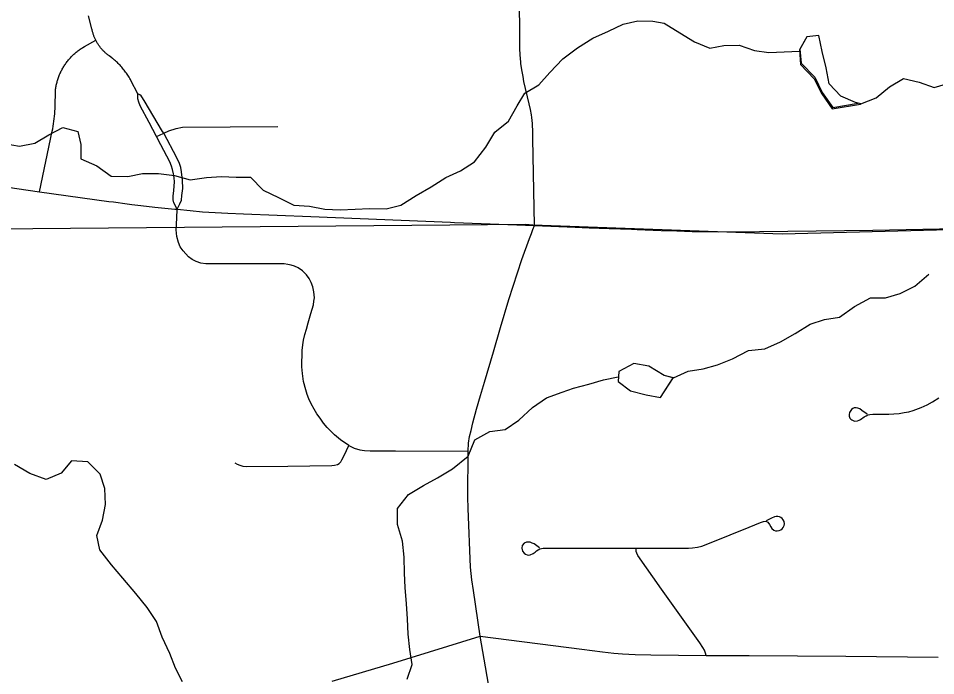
# Model space of a CAD drawing. Extents: x 0 to 34, y 0 to 22.
# Drawn here: x 5.8263 to 6.2147, y 15.4488 to 15.7272 of the extents above; entities that cross this region are included whole.
import ezdxf

# ---------------------------------------------------------------- set-up
doc = ezdxf.new("R2010")
doc.units = 0
for name, color, linetype in [('GM_X_County_Road', 7, 'Continuous'), ('GM_X_Major_River', 7, 'Continuous'), ('GM_X_Minor_Lake', 7, 'Continuous'), ('GM_X_Minor_River', 7, 'Continuous'), ('GM_X_Rail_Line_Text', 7, 'Continuous'), ('GM_X_State_Route', 7, 'Continuous'), ('GM_X_Township', 7, 'Continuous'), ('GM_X_Township_Road', 7, 'Continuous')]:
    doc.layers.add(name, color=color, linetype=linetype)

msp = doc.modelspace()

# ---------------------------------------------------------------- linework, layer by layer
at = {"layer": 'GM_X_County_Road'}
for points in [[(6.02187, 15.46558), (6.01899, 15.48486), (6.01829, 15.48934), (6.01778, 15.49471), (6.01668, 15.51967), (6.01659, 15.52444), (6.01668, 15.54394), (6.01693, 15.54735), (6.01736, 15.55008), (6.01795, 15.55272), (6.01872, 15.55595), (6.02025, 15.56166), (6.02198, 15.5675), (6.02366, 15.57316), (6.02741, 15.58602), (6.03047, 15.59624), (6.03397, 15.60808), (6.03942, 15.62512), (6.04269, 15.63392), (6.04351, 15.63611), (6.0441, 15.63772), (6.04478, 15.63944)], [(5.95918, 15.4465), (5.9849, 15.45417), (6.00041, 15.45894), (6.02187, 15.46558)], [(6.02698, 15.43551), (6.02187, 15.46558)]]:
    msp.add_lwpolyline(points, dxfattribs=at)
at = {"layer": 'GM_X_Major_River'}
msp.add_lwpolyline([(5.89578, 15.44616), (5.89281, 15.45198), (5.8904, 15.45818), (5.88721, 15.46513), (5.88479, 15.47171), (5.88087, 15.47769), (5.87601, 15.48365), (5.87056, 15.49017), (5.86571, 15.49575), (5.86083, 15.50209), (5.85956, 15.50813), (5.86187, 15.51463), (5.86323, 15.52131), (5.86288, 15.52813), (5.86086, 15.53415), (5.85563, 15.53935), (5.84881, 15.53976), (5.8444, 15.53453), (5.83803, 15.53192), (5.83116, 15.53441), (5.82464, 15.53825)], dxfattribs=at)
at = {"layer": 'GM_X_Minor_Lake'}
for points in [[(6.18296, 15.691), (6.18068, 15.69153), (6.17458, 15.69426), (6.16957, 15.69949), (6.16832, 15.7063), (6.16668, 15.7131), (6.16524, 15.7199), (6.16014, 15.71943), (6.15703, 15.71388)], [(6.18181, 15.69127), (6.18068, 15.69153), (6.17458, 15.69426), (6.16957, 15.69949), (6.16832, 15.7063), (6.16668, 15.7131), (6.16524, 15.7199), (6.16014, 15.71943), (6.15719, 15.71418)], [(6.15696, 15.71396), (6.15751, 15.70762), (6.16329, 15.70166), (6.16643, 15.69526), (6.17089, 15.68889), (6.18288, 15.69091)], [(6.15719, 15.71418), (6.15772, 15.7082), (6.1635, 15.70223), (6.16664, 15.69583), (6.1711, 15.68946), (6.18181, 15.69127)], [(6.10356, 15.57502), (6.09971, 15.57591), (6.09328, 15.57989), (6.08684, 15.58103), (6.0806, 15.57761)], [(6.10368, 15.575), (6.09971, 15.57591), (6.09328, 15.57989), (6.08684, 15.58103), (6.0806, 15.57761)], [(6.0806, 15.57761), (6.08023, 15.57343), (6.08552, 15.56945), (6.09215, 15.56775), (6.0982, 15.56661), (6.10356, 15.57502)], [(6.0806, 15.57761), (6.08023, 15.57343), (6.08552, 15.56945), (6.09215, 15.56775), (6.0982, 15.56661), (6.10335, 15.57469)]]:
    msp.add_lwpolyline(points, dxfattribs=at)
at = {"layer": 'GM_X_Minor_River'}
for points in [[(5.82032, 15.67417), (5.82677, 15.67314), (5.83318, 15.67439), (5.83917, 15.67791), (5.84517, 15.68105), (5.85144, 15.67927), (5.85267, 15.67379), (5.85278, 15.66772), (5.85945, 15.6648), (5.86558, 15.66035), (5.87258, 15.66029), (5.8788, 15.66154), (5.88561, 15.66147), (5.89243, 15.66064), (5.89908, 15.65886), (5.90587, 15.65974), (5.91229, 15.66023), (5.91854, 15.65996), (5.92459, 15.65988), (5.92998, 15.65447), (5.93647, 15.65136), (5.94296, 15.64806), (5.94958, 15.6476), (5.95604, 15.64639), (5.96247, 15.64612), (5.9689, 15.64643), (5.97494, 15.64672), (5.98195, 15.64647), (5.98816, 15.6481), (5.99471, 15.65219), (6.00107, 15.65591), (6.00724, 15.65982), (6.01343, 15.66258), (6.01942, 15.66648), (6.02423, 15.67264), (6.02809, 15.67897), (6.03387, 15.68362), (6.03754, 15.69014), (6.04066, 15.69551), (6.04665, 15.69903), (6.05128, 15.70423), (6.05686, 15.71002), (6.06301, 15.71469), (6.06956, 15.71879), (6.07613, 15.72175), (6.08232, 15.7247), (6.08853, 15.72614), (6.09497, 15.72606), (6.09971, 15.7252), (6.1064, 15.72114), (6.11252, 15.71727), (6.119, 15.71453), (6.12503, 15.71578), (6.13146, 15.71589), (6.13793, 15.71354), (6.144, 15.7127), (6.15696, 15.71336)], [(6.18296, 15.691), (6.18953, 15.69358), (6.19513, 15.69823), (6.20112, 15.70175), (6.20776, 15.70016), (6.21404, 15.69799), (6.22025, 15.69981), (6.22587, 15.70276)], [(6.10368, 15.575), (6.10987, 15.57776), (6.11628, 15.57882), (6.1223, 15.58045), (6.12869, 15.58303), (6.13543, 15.58656), (6.14242, 15.58726), (6.14899, 15.59022), (6.15517, 15.59374), (6.16153, 15.59765), (6.16755, 15.59965), (6.17396, 15.60071), (6.18031, 15.60519), (6.18705, 15.60891), (6.19348, 15.60884), (6.19969, 15.61065), (6.20588, 15.6138), (6.21184, 15.61884)], [(5.99093, 15.4474), (5.99309, 15.45351), (5.99203, 15.45994), (5.99135, 15.46638), (5.99105, 15.47283), (5.99056, 15.47927), (5.99006, 15.48609), (5.98977, 15.49216), (5.98965, 15.49899), (5.98896, 15.50581), (5.98676, 15.51279), (5.98682, 15.51962), (5.99145, 15.52558), (5.99781, 15.5293), (6.00381, 15.53263), (6.01017, 15.53635), (6.0167, 15.54178), (6.0196, 15.54866), (6.02597, 15.55219), (6.03238, 15.55306), (6.03818, 15.55696), (6.04395, 15.56237), (6.04993, 15.56646), (6.0565, 15.56885), (6.06139, 15.57065), (6.06779, 15.57228), (6.074, 15.57409), (6.08022, 15.57534)]]:
    msp.add_lwpolyline(points, dxfattribs=at)
at = {"layer": 'GM_X_Rail_Line_Text'}
msp.add_lwpolyline([(6.74627, 14.37116), (6.74201, 15.01654), (6.74144, 15.02092), (6.73934, 15.12764), (6.74001, 15.34907), (6.73918, 15.60382), (6.74001, 15.64147), (6.73142, 15.64139), (6.61338, 15.64137), (6.52036, 15.64103), (6.49563, 15.64107), (6.48595, 15.64093), (6.45516, 15.64069), (6.41795, 15.64046), (6.33251, 15.63938), (6.29968, 15.63934), (6.24955, 15.63838), (6.24231, 15.63821), (6.14973, 15.63585), (6.04406, 15.63962), (6.04095, 15.63985), (5.15815, 15.63216)], dxfattribs=at)
at = {"layer": 'GM_X_State_Route'}
for points in [[(5.81108, 15.65717), (5.81415, 15.65674), (5.81693, 15.65636), (5.83526, 15.6538), (5.86462, 15.6497), (5.86654, 15.64943), (5.87232, 15.64869), (5.87436, 15.64842), (5.87817, 15.64791), (5.88404, 15.64724), (5.89246, 15.64645), (5.89299, 15.64642), (5.8935, 15.64634), (5.89898, 15.64579), (5.9043, 15.64532), (5.90963, 15.64494), (5.91496, 15.64466), (5.92162, 15.64443), (5.95011, 15.64328), (6.00922, 15.64088), (6.01095, 15.64081), (6.04478, 15.63944)], [(6.04478, 15.63944), (6.06201, 15.63878), (6.06796, 15.63855), (6.07645, 15.63823), (6.08584, 15.63787), (6.08829, 15.63778), (6.0985, 15.63739), (6.10504, 15.63716), (6.11158, 15.63697), (6.12274, 15.63681), (6.1401, 15.6369), (6.1881, 15.6375), (6.22342, 15.6382), (6.22392, 15.6382)]]:
    msp.add_lwpolyline(points, dxfattribs=at)
at = {"layer": 'GM_X_Township'}
msp.add_lwpolyline([(6.72576, 17.34372), (6.73112, 16.77245), (6.7311, 16.53864), (6.73111, 16.53754), (6.73161, 16.49675), (6.73164, 16.49443), (6.7317, 16.48075), (6.73239, 16.31915), (6.74001, 15.64147), (6.73142, 15.64139), (6.61338, 15.64137), (6.52036, 15.64103), (6.49563, 15.64107), (6.48595, 15.64093), (6.45516, 15.64069), (6.41795, 15.64046), (6.33251, 15.63938), (6.29968, 15.63934), (6.24955, 15.63838), (6.24231, 15.63821), (6.14973, 15.63585), (6.04406, 15.63962), (6.04095, 15.63985), (5.15815, 15.63216)], dxfattribs=at)
at = {"layer": 'GM_X_Township_Road'}
for points in [[(6.03897, 15.70892), (6.03886, 15.70991), (6.03869, 15.71208), (6.03864, 15.71412), (6.03831, 15.7678)], [(5.87316, 15.70223), (5.87288, 15.70268), (5.87259, 15.70313), (5.8723, 15.70357), (5.872, 15.70401), (5.87169, 15.70444), (5.87137, 15.70487), (5.87105, 15.7053), (5.87071, 15.70571), (5.87037, 15.70612), (5.87003, 15.70653), (5.86968, 15.70692), (5.86932, 15.70732), (5.86895, 15.7077), (5.86858, 15.70808), (5.8682, 15.70845), (5.86781, 15.70882), (5.86742, 15.70918), (5.86702, 15.70953), (5.86662, 15.70988), (5.86621, 15.71022), (5.86615, 15.71026), (5.86579, 15.71055), (5.86525, 15.71096), (5.86478, 15.71128), (5.86452, 15.71147), (5.86427, 15.71166), (5.86402, 15.71185), (5.86377, 15.71205), (5.86353, 15.71225), (5.86329, 15.71246), (5.86305, 15.71267), (5.86282, 15.71289), (5.86259, 15.7131), (5.86237, 15.71333), (5.86214, 15.71355), (5.86193, 15.71378), (5.86172, 15.71402), (5.86151, 15.71426), (5.86131, 15.7145), (5.8611, 15.71474), (5.86091, 15.71499), (5.86072, 15.71524), (5.86053, 15.7155), (5.86035, 15.71576), (5.86017, 15.71602), (5.86, 15.71628), (5.85983, 15.71655), (5.85967, 15.71682), (5.85951, 15.71709), (5.85935, 15.71737), (5.85906, 15.71793), (5.85879, 15.7185), (5.85866, 15.71879), (5.85853, 15.71908), (5.85841, 15.71938), (5.8583, 15.71967), (5.85819, 15.71997), (5.85808, 15.72026), (5.85798, 15.72057), (5.85789, 15.72087), (5.8578, 15.72117), (5.85772, 15.72148), (5.85764, 15.72178), (5.85757, 15.72209), (5.85751, 15.7224), (5.85744, 15.72271), (5.85604, 15.72828)], [(5.83526, 15.6538), (5.84059, 15.6794), (5.8408, 15.68045), (5.84099, 15.6815), (5.84116, 15.68255), (5.84132, 15.68361), (5.84145, 15.68467), (5.84157, 15.68573), (5.84167, 15.68679), (5.84175, 15.68786), (5.84181, 15.68892), (5.84185, 15.68999), (5.84197, 15.69635), (5.84201, 15.69677), (5.84207, 15.6972), (5.84213, 15.69762), (5.84219, 15.69804), (5.84227, 15.69846), (5.84235, 15.69888), (5.84244, 15.6993), (5.84254, 15.69972), (5.84264, 15.70013), (5.84275, 15.70054), (5.84287, 15.70095), (5.843, 15.70136), (5.84313, 15.70177), (5.84327, 15.70217), (5.84342, 15.70258), (5.84357, 15.70297), (5.84373, 15.70337), (5.8439, 15.70376), (5.84408, 15.70415), (5.84426, 15.70454), (5.84444, 15.70493), (5.84464, 15.7053), (5.84484, 15.70568), (5.84505, 15.70606), (5.84526, 15.70643), (5.84548, 15.70679), (5.84571, 15.70715), (5.84594, 15.70751), (5.84618, 15.70786), (5.84643, 15.70822), (5.84668, 15.70856), (5.84694, 15.7089), (5.8472, 15.70924), (5.84747, 15.70957), (5.84775, 15.7099), (5.84803, 15.71022), (5.84832, 15.71054), (5.84861, 15.71085), (5.8489, 15.71115), (5.84921, 15.71146), (5.84952, 15.71175), (5.84983, 15.71204), (5.85015, 15.71233), (5.85047, 15.71261), (5.8508, 15.71288), (5.85113, 15.71315), (5.85147, 15.71341), (5.85181, 15.71367), (5.85216, 15.71392), (5.85251, 15.71417), (5.85286, 15.7144), (5.85322, 15.71463), (5.85358, 15.71486), (5.85428, 15.71527), (5.85906, 15.71793)], [(6.04478, 15.63944), (6.04418, 15.67638), (6.0441, 15.68015), (6.04403, 15.6814), (6.04394, 15.68265), (6.04382, 15.6839), (6.04369, 15.68515), (6.04353, 15.68639), (6.04315, 15.68865), (6.04258, 15.69103), (6.04035, 15.70049), (6.03997, 15.70254), (6.03959, 15.70463), (6.03908, 15.70794), (6.03897, 15.70892)], [(5.87682, 15.69524), (5.87394, 15.70084), (5.87369, 15.70131), (5.87343, 15.70177), (5.87316, 15.70223)], [(5.8935, 15.64634), (5.89464, 15.64868), (5.89538, 15.6502), (5.89554, 15.65225), (5.89589, 15.6551), (5.89572, 15.65865), (5.89539, 15.66222), (5.89504, 15.66403), (5.89449, 15.66573), (5.89334, 15.66811), (5.88782, 15.67852), (5.88736, 15.6793), (5.87952, 15.69247), (5.87861, 15.694), (5.87828, 15.69437), (5.87773, 15.69481), (5.87682, 15.69524)], [(5.8935, 15.64634), (5.89208, 15.64908), (5.89188, 15.6503), (5.89184, 15.65185), (5.89217, 15.65432), (5.89236, 15.65801), (5.89228, 15.65969), (5.89198, 15.66136), (5.89158, 15.66318), (5.89118, 15.66466), (5.89045, 15.66637), (5.88662, 15.6737), (5.88481, 15.67714), (5.8817, 15.68305), (5.87788, 15.69011), (5.87722, 15.69171), (5.87693, 15.6931), (5.87682, 15.69402), (5.87682, 15.69524)], [(5.88481, 15.67714), (5.88599, 15.67768), (5.88782, 15.67852), (5.89004, 15.67954), (5.89307, 15.68061), (5.89583, 15.68107), (5.93608, 15.68138)], [(5.9662, 15.54624), (5.96265, 15.5487), (5.96018, 15.55081), (5.95707, 15.55399), (5.95554, 15.55581), (5.95402, 15.55791), (5.95271, 15.55972), (5.95155, 15.56168), (5.95025, 15.564), (5.94931, 15.56611), (5.94858, 15.56792), (5.948, 15.56987), (5.94706, 15.57343), (5.94655, 15.57676), (5.94626, 15.57966), (5.94644, 15.58647), (5.94669, 15.58887), (5.94706, 15.59098), (5.94764, 15.59337), (5.94824, 15.59563), (5.94902, 15.5983), (5.95017, 15.60221), (5.95126, 15.60591), (5.95145, 15.60743), (5.95163, 15.60888), (5.95152, 15.61011), (5.95141, 15.61135), (5.95097, 15.61345), (5.95032, 15.61534), (5.94938, 15.617), (5.94829, 15.6186), (5.94655, 15.62034), (5.94481, 15.6215), (5.94317, 15.62223), (5.94176, 15.62266), (5.94039, 15.62295), (5.93887, 15.62317), (5.93647, 15.62324), (5.9087, 15.62317), (5.90566, 15.62324), (5.90355, 15.62353), (5.90152, 15.62418), (5.89986, 15.62505), (5.89833, 15.62621), (5.89714, 15.62742), (5.89609, 15.62868), (5.89485, 15.63042), (5.89406, 15.6323), (5.8934, 15.63484), (5.89311, 15.6376), (5.89332, 15.64258), (5.8935, 15.64634)], [(6.18568, 15.55955), (6.18345, 15.56119), (6.18252, 15.56185), (6.18175, 15.56217), (6.18099, 15.56228), (6.18023, 15.56222), (6.17962, 15.56195), (6.179, 15.56148), (6.1787, 15.56113), (6.17821, 15.56032), (6.17804, 15.55944), (6.1781, 15.55879), (6.17837, 15.55792), (6.1787, 15.55748), (6.17913, 15.55715), (6.17974, 15.55682), (6.18028, 15.55666), (6.18159, 15.55677), (6.18224, 15.55704), (6.1829, 15.55737), (6.18437, 15.55841), (6.18524, 15.5589), (6.18601, 15.55923), (6.18683, 15.55944), (6.18814, 15.55955), (6.19479, 15.55961), (6.19698, 15.55966), (6.19927, 15.55988), (6.20139, 15.56021), (6.2033, 15.56059), (6.20516, 15.56113), (6.2086, 15.56234), (6.21111, 15.56354), (6.21334, 15.56484), (6.21607, 15.56654)], [(5.91798, 15.53891), (5.91893, 15.53841), (5.92001, 15.5379), (5.92132, 15.53754), (5.92306, 15.53739), (5.94039, 15.53761), (5.95902, 15.53776), (5.96018, 15.5379), (5.96134, 15.53826), (5.96214, 15.5387), (5.96279, 15.53942), (5.9633, 15.54029), (5.96417, 15.54208), (5.9662, 15.54624), (5.96845, 15.54515), (5.97084, 15.54443), (5.9728, 15.54414), (5.97526, 15.54406), (5.98601, 15.54403), (6.01668, 15.54394)], [(6.04697, 15.50298), (6.04473, 15.50464), (6.0439, 15.50497), (6.04298, 15.50531), (6.04215, 15.50539), (6.0414, 15.50531), (6.0404, 15.50489), (6.03965, 15.50389), (6.03948, 15.50281), (6.03974, 15.50156), (6.04048, 15.50065), (6.04107, 15.50023), (6.04165, 15.49998), (6.04231, 15.4999), (6.04298, 15.49998), (6.04423, 15.50057), (6.04506, 15.50115), (6.04573, 15.50165), (6.04641, 15.50211), (6.04714, 15.50248), (6.04772, 15.50264), (6.04856, 15.50275), (6.08783, 15.50278), (6.10997, 15.50281), (6.1117, 15.50296), (6.11379, 15.50323), (6.11569, 15.50368), (6.11962, 15.50526), (6.13569, 15.51178), (6.14058, 15.51363), (6.14172, 15.51409), (6.14245, 15.51429), (6.14301, 15.51417), (6.14359, 15.51376), (6.14429, 15.51284), (6.14483, 15.51179), (6.14534, 15.51108), (6.14616, 15.51049), (6.14684, 15.51019), (6.14761, 15.51013), (6.14847, 15.51026), (6.14916, 15.51058), (6.14971, 15.51104), (6.15017, 15.5116), (6.15054, 15.51245), (6.15062, 15.51318), (6.15049, 15.51407), (6.15017, 15.51478), (6.14974, 15.51537), (6.14918, 15.51583), (6.14857, 15.51612), (6.14789, 15.51623), (6.14711, 15.51626), (6.14645, 15.51607), (6.14514, 15.51554), (6.14289, 15.51446)], [(6.11752, 15.45732), (6.11729, 15.45838), (6.11679, 15.45962), (6.11612, 15.46079), (6.11488, 15.4627), (6.09865, 15.48542), (6.08858, 15.4997), (6.0881, 15.50065), (6.08788, 15.50143), (6.08783, 15.50213), (6.08783, 15.50278)], [(6.02187, 15.46558), (6.06481, 15.46006), (6.07366, 15.45896), (6.07835, 15.45838), (6.08209, 15.458), (6.08746, 15.45775), (6.0941, 15.45766), (6.11752, 15.45732), (6.13576, 15.45738), (6.17662, 15.45705), (6.21574, 15.45666)]]:
    msp.add_lwpolyline(points, dxfattribs=at)

doc.saveas('drawing.dxf')
